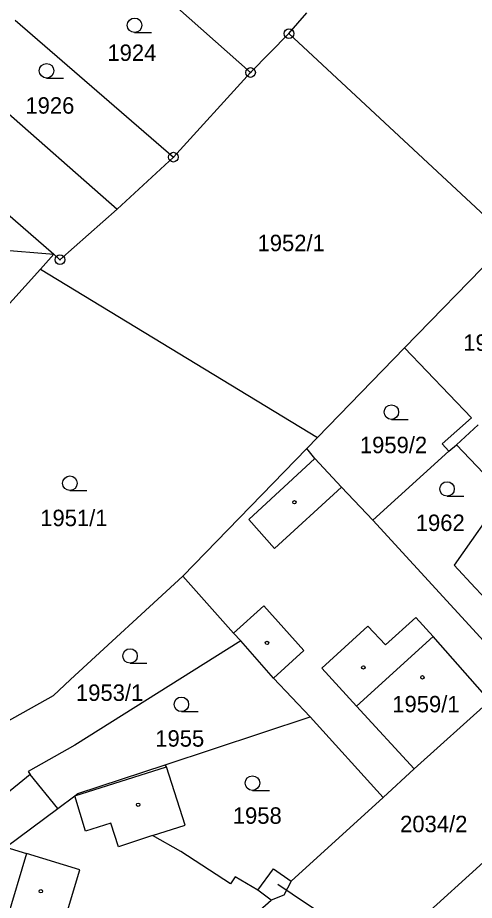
# Model space of a CAD drawing. Extents: x -644096 to -634268, y -1141430 to -1133463.
# Drawn here: x -638098.4 to -638051.3, y -1139084 to -1138992.8 of the extents above; entities that cross this region are included whole.
import ezdxf

# ---------------------------------------------------------------- set-up
doc = ezdxf.new("R2010")
doc.units = 0
for name, color, linetype in [('_CIVIL_CONSTRUCTION', 7, 'Continuous'), ('M_Svah_Nasyp', 7, 'Continuous'), ('M_Svah_Zarez', 7, 'Continuous'), ('svrsek_osa_sjezdy', 7, 'Continuous'), ('svrsek_osa_terminal_VRT', 7, 'Continuous'), ('svrsek_osa_VRT', 7, 'Continuous'), ('svrsek_popisy_VRT', 7, 'Continuous'), ('terminal_VRT', 7, 'Continuous')]:
    doc.layers.add(name, color=color, linetype=linetype)

msp = doc.modelspace()

# ---------------------------------------------------------------- linework, layer by layer
at = {"layer": '_CIVIL_CONSTRUCTION'}
for centre, radius in [((-638070.41, -1138994.47), 0.5), ((-638070.41, -1138994.47), 0.0303), ((-638074.38, -1138998.49), 0.5), ((-638074.38, -1138998.49), 0.0303), ((-638082.34, -1139007.24), 0.5), ((-638082.34, -1139007.24), 0.0303), ((-638094.06, -1139017.84), 0.5), ((-638094.06, -1139017.84), 0.0303)]:
    msp.add_circle(centre, radius, dxfattribs=at)
at = {"layer": 'M_Svah_Nasyp'}
for p, q in [((-638074.57, -1139044.67), (-638067.72, -1139038.38)), ((-638064.97, -1139041.36), (-638071.91, -1139047.69)), ((-638071.91, -1139047.69), (-638074.57, -1139044.67)), ((-638073.01, -1139053.62), (-638076.15, -1139056.43)), ((-638068.88, -1139058.24), (-638073.01, -1139053.62)), ((-638057.29, -1139054.83), (-638060.45, -1139057.64)), ((-638055.51, -1139056.79), (-638057.29, -1139054.83)), ((-638062.26, -1139055.72), (-638067.03, -1139060.06)), ((-638060.45, -1139057.64), (-638062.26, -1139055.72)), ((-638063.42, -1139063.99), (-638055.51, -1139056.79)), ((-638049.66, -1139063.41), (-638055.51, -1139056.79)), ((-638072.01, -1139061.08), (-638068.88, -1139058.24)), ((-638067.03, -1139060.06), (-638063.42, -1139063.99)), ((-638063.42, -1139063.99), (-638057.49, -1139070.46)), ((-638092.53, -1139073.25), (-638083.06, -1139070.25)), ((-638091.41, -1139076.9), (-638092.53, -1139073.25)), ((-638088.81, -1139076.06), (-638091.41, -1139076.9)), ((-638088.03, -1139078.52), (-638088.81, -1139076.06)), ((-638084.49, -1139077.36), (-638088.03, -1139078.52)), ((-638092, -1139080.88), (-638097.52, -1139079.22)), ((-638093.64, -1139086.27), (-638092, -1139080.88))]:
    msp.add_line(p, q, dxfattribs=at)
at = {"layer": 'M_Svah_Zarez'}
for centre in [(-638069.847, -1139042.909), (-638072.677, -1139057.439), (-638062.727, -1139059.979), (-638056.627, -1139060.999), (-638085.987, -1139074.169), (-638096.037, -1139083.109)]:
    msp.add_circle(centre, 0.175, dxfattribs=at)
at = {"layer": 'svrsek_osa_sjezdy'}
for p, q in [((-638086.353, -1138994.36), (-638084.603, -1138994.36)), ((-638095.443, -1138999.06), (-638093.693, -1138999.06)), ((-638059.833, -1139034.34), (-638058.083, -1139034.34)), ((-638093.033, -1139041.69), (-638091.283, -1139041.69)), ((-638054.083, -1139042.28), (-638052.333, -1139042.28)), ((-638086.823, -1139059.54), (-638085.073, -1139059.54)), ((-638081.523, -1139064.54), (-638079.773, -1139064.54)), ((-638074.183, -1139072.68), (-638072.433, -1139072.68))]:
    msp.add_line(p, q, dxfattribs=at)
for centre in [(-638086.353, -1138993.61), (-638095.443, -1138998.31), (-638059.833, -1139033.59), (-638093.033, -1139040.94), (-638054.083, -1139041.53), (-638086.823, -1139058.79), (-638081.523, -1139063.79), (-638074.183, -1139071.93)]:
    msp.add_circle(centre, 0.75, dxfattribs=at)
at = {"layer": 'svrsek_osa_terminal_VRT'}
msp.add_arc((-642050.261, -1145189.597), 8802.25, 41.4131519, 75.3170489, dxfattribs=at)
at = {"layer": 'svrsek_popisy_VRT'}
for p, q in [((-638071.57, -1139082.37), (-638070.07, -1139083.37)), ((-638070.07, -1139083.37), (-638067.582, -1139085.048))]:
    msp.add_line(p, q, dxfattribs=at)
at = {"layer": 'terminal_VRT'}
for p, q in [((-638090.41, -1138984.28), (-638074.38, -1138998.49)), ((-638070.41, -1138994.47), (-638068.58, -1138992.32)), ((-638098.7, -1138993.08), (-638082.34, -1139007.24)), ((-638074.38, -1138998.49), (-638070.41, -1138994.47)), ((-638047.59, -1139015.74), (-638070.41, -1138994.47)), ((-638103.76, -1138998.9), (-638088.16, -1139012.6)), ((-638082.34, -1139007.24), (-638074.38, -1138998.49)), ((-638109.43, -1139004.46), (-638094.69, -1139017.27)), ((-638088.16, -1139012.6), (-638082.34, -1139007.24)), ((-638122.5, -1139014.95), (-638094.69, -1139017.27)), ((-638058.47, -1139026.95), (-638047.59, -1139015.74)), ((-638096.08, -1139018.81), (-638094.69, -1139017.27)), ((-638101.01, -1139024.28), (-638096.08, -1139018.81)), ((-638096.08, -1139018.81), (-638067.45, -1139036.21)), ((-638067.45, -1139036.21), (-638058.47, -1139026.95)), ((-638053.11, -1139036.98), (-638050.86, -1139034.9)), ((-638067.45, -1139036.21), (-638068.56, -1139037.35)), ((-638068.56, -1139037.35), (-638081.38, -1139050.56)), ((-638053.91, -1139037.62), (-638053.11, -1139036.98)), ((-638061.75, -1139044.77), (-638053.91, -1139037.62)), ((-638046.92, -1139060.94), (-638061.75, -1139044.77)), ((-638083.19, -1139070.03), (-638068.21, -1139065.09)), ((-638060.69, -1139073.43), (-638068.21, -1139065.09)), ((-638094.27, -1139074.54), (-638097.15, -1139071.03)), ((-638070.18, -1139082.07), (-638060.69, -1139073.43)), ((-638099.65, -1139078.55), (-638094.27, -1139074.54)), ((-638049.93, -1139079.76), (-638065.31, -1139093.69)), ((-638072.25, -1139084.02), (-638073.62, -1139082.99))]:
    msp.add_line(p, q, dxfattribs=at)
for points in [[(-638094.69, -1139017.27), (-638094.06, -1139017.84), (-638088.16, -1139012.6)], [(-638053.91, -1139037.62), (-638054.58, -1139036.88), (-638051.54, -1139034.18), (-638058.47, -1139026.95)], [(-638061.75, -1139044.77), (-638064.97, -1139041.36), (-638067.72, -1139038.38), (-638068.56, -1139037.35)], [(-638053.11, -1139036.98), (-638048.21, -1139042.12), (-638053.34, -1139049.42), (-638051.16, -1139051.75), (-638049.86, -1139053.14), (-638044.65, -1139058.92)], [(-638081.38, -1139050.56), (-638092.97, -1139061.23), (-638094.78, -1139062.9), (-638104.49, -1139068.37)], [(-638081.38, -1139050.56), (-638076.15, -1139056.43), (-638075.38, -1139057.23)], [(-638075.38, -1139057.23), (-638092.53, -1139068.01), (-638097.33, -1139070.74), (-638097.15, -1139071.03)], [(-638068.21, -1139065.09), (-638072.01, -1139061.08), (-638075.38, -1139057.23)], [(-638060.69, -1139073.43), (-638057.49, -1139070.46), (-638049.66, -1139063.41), (-638046.92, -1139060.94)], [(-638094.27, -1139074.54), (-638092.53, -1139073.25), (-638092.21, -1139073.01), (-638083.19, -1139070.03)], [(-638073.62, -1139082.99), (-638075.97, -1139081.61), (-638076.46, -1139082.33), (-638081.56, -1139079.01), (-638084.49, -1139077.36), (-638081.12, -1139076.26), (-638083.06, -1139070.25), (-638083.19, -1139070.03)], [(-638097.15, -1139071.03), (-638102.44, -1139075.36), (-638106.94, -1139078.8), (-638108.32, -1139079.9), (-638108.84, -1139081.77), (-638111.28, -1139081.17)], [(-638099.65, -1139078.55), (-638097.52, -1139079.22), (-638099.55, -1139086.02), (-638101.96, -1139094.12), (-638092.55, -1139096.84)], [(-638073.62, -1139082.99), (-638072.01, -1139080.78), (-638070.18, -1139082.07)], [(-638070.18, -1139082.07), (-638070.95, -1139083.51), (-638072.25, -1139084.02)], [(-638092.55, -1139096.84), (-638088.81, -1139097.92), (-638086.6, -1139097.18), (-638080.89, -1139091.63), (-638072.25, -1139084.02)]]:
    msp.add_lwpolyline(points, dxfattribs=at)

# ---------------------------------------------------------------- texts
at = {"layer": 'svrsek_osa_VRT'}
for s, p in [('1924', (-638089.161, -1138997.295)), ('1926', (-638097.631, -1139002.745)), ('1952/1', (-638073.656, -1139016.955)), ('1959/4', (-638052.406, -1139027.255)), ('1959/2', (-638063.086, -1139037.835)), ('1951/1', (-638096.1, -1139045.375)), ('1962', (-638057.311, -1139045.875)), ('1953/1', (-638092.41, -1139063.435)), ('1959/1', (-638059.74, -1139064.615)), ('1955', (-638084.22, -1139068.165)), ('1958', (-638076.21, -1139076.135)), ('2034/2', (-638058.932, -1139077.005))]:
    msp.add_text(s, height=1.7, dxfattribs=at).set_placement(p)

doc.saveas('drawing.dxf')
